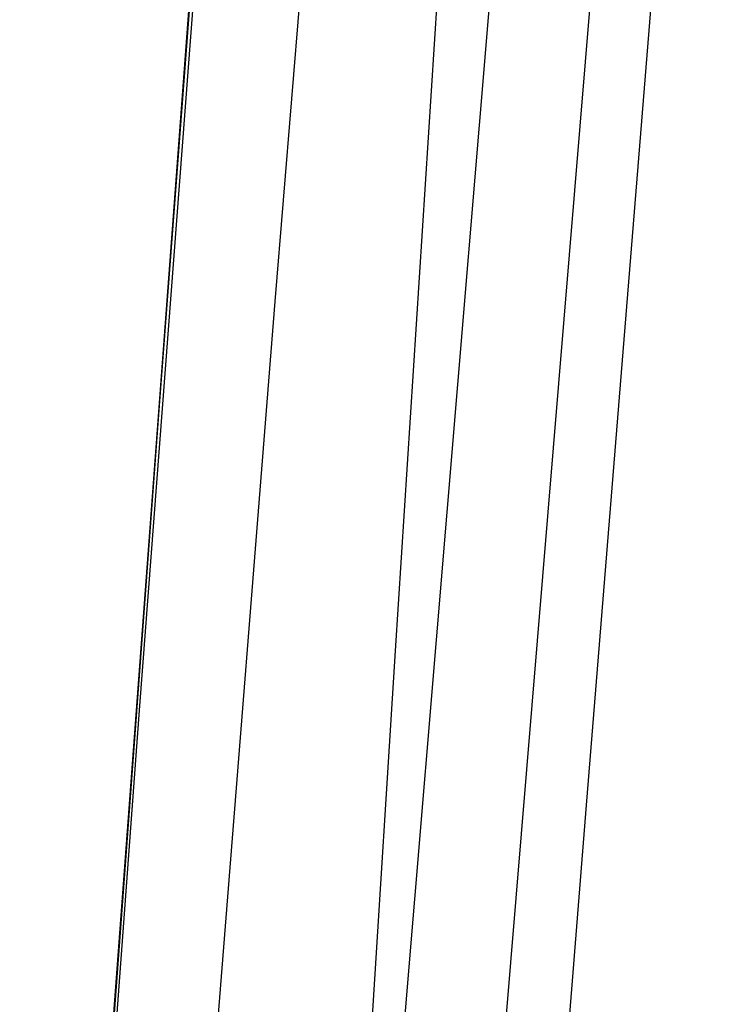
# Model space of a CAD drawing. Header units: metres. Extents: x 209848 to 209928, y 1182430 to 1182563.
# Tile 625 of 656: x 209852.7519 to 209852.7943, y 1182487.455 to 1182487.5145. Entities that reach past the tile are written whole.
import ezdxf

# ---------------------------------------------------------------- set-up
doc = ezdxf.new("R2010")
doc.units = ezdxf.units.M
doc.header["$MEASUREMENT"] = 0
doc.linetypes.add('DGN Style 2', pattern=[15.036391, 9.021834, -6.014556])
doc.layers.get('0').update_dxf_attribs({"color": 254})

# ---------------------------------------------------------------- blocks, each defined once
blk = doc.blocks.new('*U2')
at = {"color": 3, "linetype": 'Continuous'}
blk.add_line((1.41931, -11.52064), (1.412051, -11.617403), dxfattribs=at)
blk = doc.blocks.new('*U3')
at = {"color": 3, "linetype": 'Continuous'}
for p, q in [((1.423124, -11.471534), (1.415639, -11.569587)), ((1.415639, -11.569587), (1.408402, -11.667712))]:
    blk.add_line(p, q, dxfattribs=at)
blk = doc.blocks.new('*U4')
at = {"color": 3, "linetype": 'Continuous'}
for p, q in [((1.42192, -11.489862), (1.414429, -11.588019)), ((1.414429, -11.588019), (1.407189, -11.686337))]:
    blk.add_line(p, q, dxfattribs=at)
blk = doc.blocks.new('*U5')
at = {"color": 3, "linetype": 'Continuous'}
for p, q in [((1.430726, -11.465345), (1.42262, -11.563558)), ((1.42262, -11.563558), (1.414801, -11.66181))]:
    blk.add_line(p, q, dxfattribs=at)
blk = doc.blocks.new('*U6')
at = {"color": 3, "linetype": 'Continuous'}
blk.add_line((1.43667, -11.532779), (1.428311, -11.632621), dxfattribs=at)
blk = doc.blocks.new('*U7')
at = {"color": 3, "linetype": 'Continuous'}
blk.add_line((1.442308, -11.538054), (1.43414, -11.636361), dxfattribs=at)
blk = doc.blocks.new('*U8')
at = {"color": 3, "linetype": 'Continuous'}
for p, q in [((1.449568, -11.493751), (1.441445, -11.594028)), ((1.441445, -11.594028), (1.433562, -11.694227))]:
    blk.add_line(p, q, dxfattribs=at)
blk = doc.blocks.new('*U9')
at = {"color": 3, "linetype": 'Continuous'}
for p, q in [((1.436364, -11.484111), (1.429903, -11.584695)), ((1.429903, -11.584695), (1.4236, -11.685259))]:
    blk.add_line(p, q, dxfattribs=at)
blk = doc.blocks.new('ATTEMP')
at = {"color": 3, "linetype": 'Continuous'}
for name in ['*U9', '*U8', '*U7', '*U6', '*U4', '*U5', '*U3', '*U2']:
    blk.add_blockref(name, (-8.511171, 0), dxfattribs=at)

msp = doc.modelspace()

# ---------------------------------------------------------------- block references
at = {"color": 1, "linetype": 'DGN Style 2'}
msp.add_blockref('ATTEMP', (209859.855907, 1182499.061067), dxfattribs=at)

doc.saveas('drawing.dxf')
